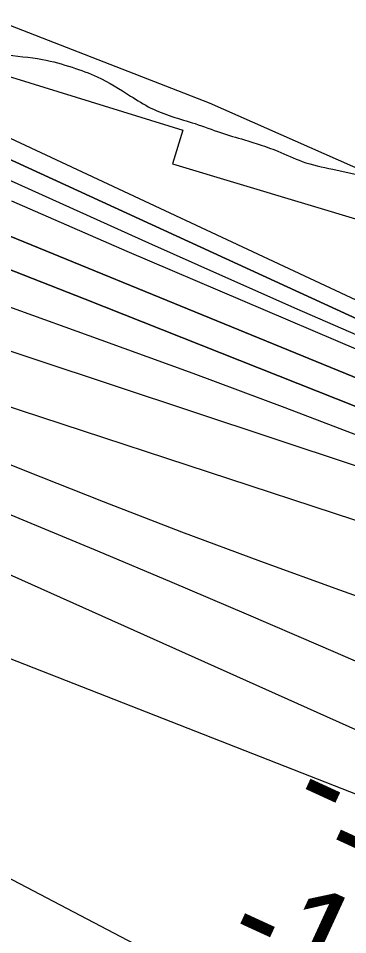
# Model space of a CAD drawing. Extents: x 3855477 to 3893699, y 299188 to 325115.
# Drawn here: x 3885003 to 3885223, y 318530 to 319143 of the extents above; entities that cross this region are included whole.
import ezdxf

# ---------------------------------------------------------------- set-up
doc = ezdxf.new("R2010")
doc.units = 0
for name, color, linetype in [('V-RIVR-EDGE', 7, 'Continuous'), ('V-RIVR-RANG', 7, 'Continuous'), ('V-RRAP-FSHR', 7, 'Continuous'), ('V-RRAP-RVMT', 7, 'Continuous'), ('V-TOPO-DPTH', 7, 'Continuous'), ('V-TOPO-MAJR', 7, 'Continuous'), ('V-TOPO-MINR', 7, 'Continuous')]:
    doc.layers.add(name, color=color, linetype=linetype)

msp = doc.modelspace()

# ---------------------------------------------------------------- linework, layer by layer
at = {"layer": 'V-RIVR-EDGE'}
msp.add_spline([(3882913.07, 320040.06), (3882915.62, 320023.31), (3882920.75, 320004.57), (3882925.91, 319994.19), (3882938.63, 319980.21), (3882958.1, 319959.44), (3882969.63, 319947.06), (3882988.69, 319921.11), (3882997.83, 319910.32), (3883016.92, 319894.33), (3883040.79, 319875.15), (3883065.46, 319858.35), (3883074.21, 319851.15), (3883076.99, 319846.76), (3883076.17, 319838.39), (3883079.35, 319835.99), (3883089.7, 319829.59), (3883100.85, 319827.57), (3883118.38, 319827.13), (3883127.15, 319826.31), (3883136.71, 319823.5), (3883150.24, 319817.88), (3883163.79, 319815.46), (3883172.55, 319812.25), (3883186.87, 319803.45), (3883203.98, 319792.64), (3883220.31, 319786.63), (3883247, 319780.98), (3883267.7, 319771.76), (3883286.41, 319765.34), (3883334.2, 319752.07), (3883358.49, 319742.84), (3883374.02, 319734.83), (3883397.11, 319726.41), (3883413.05, 319725.17), (3883429.78, 319723.94), (3883441.34, 319723.11), (3883453.29, 319720.69), (3883466.02, 319713.09), (3883479.95, 319705.08), (3883489.91, 319704.26), (3883527.34, 319690.22), (3883553.21, 319677), (3883567.55, 319671.39), (3883604.17, 319654.96), (3883613.73, 319653.34), (3883624.49, 319652.91), (3883634.45, 319650.1), (3883661.52, 319638.48), (3883676.25, 319631.27), (3883688.98, 319621.67), (3883706.1, 319614.45), (3883729.19, 319605.63), (3883766.61, 319588.4), (3883795.68, 319577.97), (3883823.95, 319569.53), (3883888.45, 319543.06), (3883936.22, 319521.82), (3883952.94, 319515.8), (3884165.99, 319447.53), (3884193.47, 319441.08), (3884330.86, 319398.5), (3884355.55, 319389.67), (3884375.06, 319382.05), (3884570.17, 319313.42), (3884589.68, 319305.4), (3884662.93, 319270.94), (3884854.78, 319175.22), (3884883.03, 319156.42), (3884897.36, 319146.82), (3884909.7, 319140.41), (3884939.96, 319128.78), (3884943.14, 319128.77), (3884951.91, 319128.75), (3884958.28, 319127.14), (3884973.81, 319120.72), (3884980.98, 319119.91), (3884992.54, 319118.68), (3885018.83, 319115.43), (3885038.75, 319110.2), (3885055.47, 319103.78), (3885077.75, 319090.97), (3885091.29, 319082.97), (3885105.22, 319077.36), (3885120.75, 319072.53), (3885137.87, 319066.51), (3885153.8, 319061.69), (3885176.1, 319054.07), (3885192.42, 319047.25), (3885212.74, 319042.02), (3885236.64, 319036.38), (3885260.93, 319028.75), (3885280.84, 319023.52), (3885320.26, 319009.47), (3885333.41, 319006.65), (3885341.78, 319010.61), (3885348.96, 319010.6), (3885360.91, 319007.38), (3885367.27, 319002.18), (3885375.21, 318990.6), (3885390.72, 318976.62), (3885409.81, 318961.03), (3885442.04, 318941.02), (3885463.54, 318930.61), (3885519.64, 318891.41), (3885550.26, 318866.63), (3885563.39, 318858.22), (3885583.3, 318852.6), (3885601.22, 318845.78), (3885609.58, 318839.78), (3885620.71, 318828.19), (3885637.42, 318818.19), (3885654.54, 318810.97), (3885670.48, 318809.34), (3885686.02, 318808.9), (3885702.35, 318805.27), (3885731.82, 318796.03), (3885773.22, 318778.8), (3885814.64, 318765.54), (3885852.09, 318760.27), (3885861.25, 318759.85), (3885864.85, 318764.62), (3885869.63, 318765.01), (3885880.79, 318764.98), (3885903.1, 318760.94), (3885937.76, 318754.08), (3885959.28, 318753.23), (3885985.97, 318749.97), (3886007.49, 318748.72), (3886012.67, 318748.71), (3886021.02, 318743.51), (3886024.61, 318743.5), (3886036.97, 318744.27), (3886045.74, 318744.25), (3886058.49, 318742.62), (3886070.03, 318737.81), (3886081.98, 318736.58), (3886104.29, 318732.54), (3886127, 318728.5), (3886153.69, 318723.65), (3886184.76, 318716.8), (3886220.6, 318705.55), (3886238.12, 318702.32), (3886252.87, 318700.69), (3886283.53, 318690.25), (3886299.85, 318684.24), (3886315.4, 318684.2), (3886332.93, 318683.76), (3886350.45, 318679.33), (3886367.98, 318674.1), (3886377.54, 318674.88), (3886395.08, 318673.24), (3886413.41, 318672), (3886429.73, 318666.78), (3886442.46, 318658.38), (3886451.22, 318653.57), (3886461.17, 318649.56), (3886487.46, 318641.93), (3886521.71, 318631.88), (3886548.79, 318623.04), (3886589.41, 318610.59), (3886599.37, 318610.16), (3886610.52, 318606.15), (3886629.62, 318593.75), (3886639.95, 318584.16), (3886659.06, 318574.95), (3886680.55, 318563.73), (3886701.66, 318556.11), (3886720.37, 318549.29), (3886735.5, 318541.28), (3886747.05, 318538.06), (3886762.98, 318535.23), (3886783.28, 318525.62), (3886805.58, 318518.39), (3886818.33, 318514.77), (3886870.9, 318500.69), (3886884.85, 318500.66), (3886895.21, 318500.63), (3886902.37, 318496.23), (3886910.34, 318494.22), (3886931.84, 318488.59), (3886964.9, 318480.53), (3886991.19, 318474.09), (3886999.96, 318474.07), (3887005.54, 318476.05), (3887011.13, 318481.22), (3887013.93, 318481.61), (3887016.31, 318480.41), (3887017.5, 318474.82), (3887019.08, 318470.84), (3887027.44, 318468.02), (3887043.37, 318462.8), (3887054.52, 318458.39), (3887069.66, 318455.96), (3887077.22, 318453.95), (3887087.58, 318450.74), (3887101.92, 318446.72), (3887154.86, 318424.27), (3887167.61, 318420.65), (3887188.32, 318414.62), (3887203.44, 318407.41), (3887217.38, 318402.2), (3887228.13, 318399.38), (3887240.08, 318394.17), (3887254.8, 318385.36), (3887275.5, 318376.55), (3887283.06, 318370.55), (3887288.63, 318366.15), (3887293.81, 318366.14), (3887302.57, 318364.52), (3887320.89, 318356.11), (3887334.82, 318348.9), (3887347.56, 318344.88), (3887367.07, 318337.66), (3887387.36, 318324.86), (3887405.68, 318317.64), (3887416.03, 318315.62), (3887424, 318315.2), (3887432.36, 318310.4), (3887439.92, 318306), (3887457.84, 318300.37), (3887483.72, 318289.55), (3887497.26, 318286.33), (3887517.96, 318277.11), (3887536.28, 318269.09), (3887554.6, 318263.47), (3887566.94, 318261.05), (3887592.03, 318252.62), (3887630.66, 318239.77), (3887658.93, 318229.73), (3887684.82, 318222.5), (3887705.92, 318216.86), (3887729.42, 318208.84), (3887756.1, 318199.6), (3887774.81, 318191.98), (3887794.32, 318183.97), (3887813.43, 318177.94), (3887834.53, 318168.72), (3887845.28, 318163.12), (3887852.04, 318156.72), (3887853.62, 318153.13), (3887859.19, 318148.34), (3887867.55, 318142.74), (3887873.92, 318140.73), (3887888.65, 318136.31), (3887904.19, 318132.68), (3887912.95, 318129.07), (3887924.5, 318126.65), (3887934.06, 318127.03), (3887939.24, 318126.62), (3887957.56, 318119.8), (3887971.5, 318115.78), (3887987.43, 318111.35), (3888004.95, 318104.93), (3888020.48, 318101.71), (3888032.43, 318098.49), (3888062.28, 318083.27), (3888089.35, 318070.85), (3888114.83, 318059.23), (3888138.32, 318051.2), (3888172.17, 318040.36), (3888205.22, 318029.12), (3888225.54, 318024.28), (3888240.66, 318017.87), (3888260.96, 318005.46), (3888270.51, 317999.06), (3888283.25, 317993.05), (3888296.78, 317985.85), (3888310.72, 317981.83), (3888328.24, 317977), (3888351.34, 317970.57), (3888385.2, 317962.91), (3888403.91, 317956.89), (3888426.21, 317947.67), (3888456.86, 317934.44), (3888480.34, 317921.63), (3888501.05, 317912.81), (3888524.54, 317903.58), (3888535.69, 317900.37), (3888548.83, 317894.36), (3888572.72, 317886.73), (3888589.44, 317880.31), (3888622.09, 317867.87), (3888643.59, 317858.65), (3888662.69, 317846.65), (3888675.03, 317839.84), (3888693.74, 317831.83), (3888718.42, 317821.41), (3888732.76, 317816.59), (3888741.11, 317810.59), (3888752.26, 317808.17), (3888769.39, 317803.34), (3888782.92, 317796.93), (3888796.05, 317787.34), (3888809.18, 317778.14), (3888821.52, 317772.13), (3888833.87, 317768.91), (3888876.07, 317752.47), (3888901.55, 317743.64), (3888917.88, 317736.42), (3888936.19, 317728.41), (3888954.89, 317717.2), (3888975.6, 317709.18), (3888995.91, 317704.35), (3889006.66, 317698.74), (3889030.14, 317685.93), (3889058.39, 317669.52), (3889086.65, 317654.7), (3889114.52, 317640.69), (3889137.61, 317630.67), (3889158.31, 317621.45), (3889182.2, 317611.82), (3889201.3, 317602.61), (3889223.19, 317589.8), (3889248.68, 317581.37), (3889266.99, 317574.95), (3889284.91, 317567.33), (3889318.74, 317550.51), (3889342.24, 317543.68), (3889366.53, 317536.05), (3889375.29, 317532.84), (3889379.27, 317530.04), (3889383.64, 317525.24), (3889392.8, 317522.03), (3889413.1, 317513.61), (3889433.81, 317506.79), (3889450.93, 317497.98), (3889480.78, 317481.96), (3889501.08, 317472.74), (3889535.73, 317462.3), (3889554.43, 317453.08), (3889589.06, 317435.86), (3889622.89, 317417.05), (3889642, 317409.83), (3889673.05, 317391.82), (3889721.6, 317364.59), (3889737.12, 317353.8), (3889772.53, 317332.98), (3889784.87, 317326.18), (3889810.73, 317308.18), (3889827.85, 317302.56), (3889858.1, 317286.54), (3889879.99, 317274.53), (3889894.73, 317269.32), (3889918.2, 317253.71), (3889950.03, 317230.12), (3889967.52, 317212.94), (3889983.02, 317195.77), (3890012.06, 317173.78), (3890105.95, 317108.58), (3890125.44, 317093.79), (3890144.94, 317082.58), (3890167.64, 317074.95), (3890186.35, 317064.94), (3890221.77, 317046.92), (3890257.99, 317025.31), (3890331.22, 316987.67), (3890369.83, 316967.65), (3890390.93, 316957.63), (3890407.64, 316945.63), (3890422.75, 316932.04), (3890429.51, 316927.25), (3890449.01, 316914.05), (3890471.7, 316903.63), (3890490.01, 316896.41), (3890499.96, 316888.01), (3890521.03, 316869.23), (3890534.96, 316861.62), (3890551.28, 316852.82), (3890573.17, 316840.01), (3890585.89, 316827.22), (3890608.17, 316813.62), (3890639.21, 316793.62), (3890667.46, 316774.42), (3890678.59, 316764.43), (3890688.53, 316754.44), (3890700.87, 316746.84), (3890712.81, 316743.22), (3890739.5, 316735.18), (3890774.52, 316714.77), (3890820.28, 316686.76), (3890859.27, 316660.76), (3890897.07, 316634.76), (3890934.87, 316609.56), (3890937.66, 316609.55), (3890950.8, 316605.93), (3890969.5, 316592.34), (3890995.35, 316573.54), (3891054.64, 316535.14), (3891075.74, 316526.32), (3891110.75, 316503.11), (3891142.19, 316482.71), (3891182.78, 316458.7), (3891207.05, 316441.9), (3891221.78, 316435.89), (3891228.94, 316432.28), (3891244.86, 316421.88), (3891276.68, 316396.29), (3891289.02, 316391.08), (3891298.17, 316384.68), (3891322.84, 316368.28), (3891339.94, 316353.89), (3891357.06, 316344.68), (3891370.59, 316337.08), (3891398.44, 316318.28), (3891409.82, 316310.65)], degree=3, dxfattribs=at)
at = {"layer": 'V-RRAP-FSHR'}
msp.add_lwpolyline([(3881564.99, 320168.46), (3882290.98, 320136.72), (3882577.49, 320103.12), (3882856.66, 320036.35), (3883056.04, 319933.58), (3883261.47, 319808.51), (3883906.09, 319563.49), (3885130.13, 319086.36), (3885457.8, 318941.62), (3885790.86, 318826.85), (3886046.53, 318776.2), (3886299.61, 318727.08), (3886656.22, 318620.28), (3887457.69, 318350.27), (3888209.07, 318088.36), (3889125.14, 317701.45), (3889947.72, 317302.4), (3889966.68, 317265.01)], dxfattribs=at)
at = {"layer": 'V-RRAP-RVMT'}
for p, q in [((3884977.79, 319109.95), (3885112.53, 319068.05)), ((3885112.53, 319068.05), (3885105.72, 319045.65)), ((3885105.72, 319045.65), (3885240.12, 319005.23))]:
    msp.add_line(p, q, dxfattribs=at)
at = {"layer": 'V-TOPO-DPTH'}
for points in [[(3885356.74, 318884.95), (3885340.75, 318891.85), (3885315.44, 318902.88), (3885290.2, 318914.03), (3885265.03, 318925.35), (3885239.91, 318936.8), (3884819.41, 319130.22), (3884791.72, 319142.72), (3884763.93, 319154.97), (3884735.97, 319166.84), (3884707.9, 319178.46), (3884208.53, 319381.05), (3884163.98, 319398.9)], [(3884819.41, 319130.22), (3885239.91, 318936.8), (3885265.03, 318925.35), (3885290.2, 318914.03), (3885315.44, 318902.88), (3885340.75, 318891.85), (3885383.16, 318873.54), (3885387.31, 318871.78), (3885391.47, 318870.07), (3885395.66, 318868.42), (3885399.86, 318866.81), (3885421.03, 318858.87), (3885428.89, 318856.09), (3885436.81, 318853.53), (3885444.83, 318851.27), (3885452.91, 318849.22), (3885461.07, 318847.59), (3886112.66, 318713.38), (3886139.13, 318704.15), (3886165.62, 318695.02), (3886192.16, 318686.04), (3886218.74, 318677.15), (3886360.46, 318630.17), (3886458, 318598.12)], [(3884796.14, 319079.6), (3885340.51, 318856.65), (3885359.35, 318849.03), (3885378.24, 318841.53), (3885397.2, 318834.19), (3885416.2, 318826.97), (3885497.5, 318796.48), (3885540.13, 318781.21), (3885583.04, 318766.77), (3885626.34, 318753.61), (3885669.92, 318741.28), (3885691.37, 318735.56), (3885724.52, 318727.13), (3886070.4, 318640.09), (3886100.8, 318630.96), (3886131.17, 318621.72), (3886161.49, 318612.33), (3886191.78, 318602.84), (3886247.23, 318585.31), (3886305.22, 318566.99), (3886363.23, 318548.71), (3886421.25, 318530.48)], [(3886421.25, 318530.48), (3886363.23, 318548.71), (3886305.22, 318566.99), (3886247.23, 318585.31), (3886191.78, 318602.84), (3886161.49, 318612.33), (3886131.17, 318621.72), (3886100.8, 318630.96), (3886070.4, 318640.09), (3885724.52, 318727.13), (3885691.37, 318735.56), (3885669.92, 318741.28), (3885626.34, 318753.61), (3885583.04, 318766.77), (3885540.13, 318781.21), (3885497.5, 318796.48), (3885416.2, 318826.97), (3885397.2, 318834.19), (3885378.24, 318841.53), (3885359.35, 318849.03), (3885340.51, 318856.65), (3884796.14, 319079.6)], [(3886108.99, 318656.82), (3885582.68, 318790.95), (3885558.24, 318796.66), (3885534, 318803.15), (3885509.94, 318810.2), (3885486.13, 318818.06), (3885462.49, 318826.47), (3885408.03, 318846.89), (3885396.43, 318851.32), (3885384.87, 318855.84), (3885373.37, 318860.51), (3885361.91, 318865.27), (3885229.96, 318921.04), (3885152.63, 318953.95), (3885075.41, 318987.11), (3884998.36, 319020.65)], [(3886108.99, 318656.82), (3885582.68, 318790.95), (3885558.24, 318796.66), (3885534, 318803.15), (3885509.94, 318810.2), (3885486.13, 318818.06), (3885462.49, 318826.47), (3885408.03, 318846.89), (3885396.43, 318851.32), (3885384.87, 318855.84), (3885373.37, 318860.51), (3885361.91, 318865.27), (3885229.96, 318921.04), (3885152.63, 318953.95), (3885075.41, 318987.11), (3884998.36, 319020.65)], [(3884994.59, 318975.9), (3885047.41, 318955.13), (3885318.65, 318847.57), (3885345.05, 318837.2), (3885371.48, 318826.93), (3885397.97, 318816.81), (3885424.51, 318806.79), (3885523.68, 318769.69), (3885589.71, 318745.9), (3885656.09, 318723.19)], [(3885656.09, 318723.19), (3885589.71, 318745.9), (3885523.68, 318769.69), (3885424.51, 318806.79), (3885397.97, 318816.81), (3885371.48, 318826.93), (3885345.05, 318837.2), (3885318.65, 318847.57), (3885047.41, 318955.13), (3884994.59, 318975.9)]]:
    msp.add_lwpolyline(points, dxfattribs=at)
at = {"layer": 'V-TOPO-MAJR'}
for points in [[(3885729.69, 318678.8), (3885637.96, 318710.77), (3885546.62, 318743.89), (3885432.96, 318786.32), (3885398.76, 318799.14), (3885364.6, 318812.05), (3885330.48, 318825.06), (3885296.38, 318838.15), (3885242.24, 318859.05), (3885180.99, 318882.39), (3885119.62, 318905.37), (3885058.05, 318927.82), (3884996.35, 318949.92)], [(3886755.54, 318078.19), (3886226.27, 318305.35), (3886192.37, 318319.8), (3886158.43, 318334.16), (3886124.43, 318348.36), (3886090.38, 318362.45), (3886029.25, 318387.59), (3886025.72, 318389.01), (3886022.18, 318390.39), (3886018.62, 318391.7), (3886015.04, 318392.98), (3886000.78, 318397.94), (3885994.39, 318400.07), (3885987.96, 318402.07), (3885981.48, 318403.9), (3885974.97, 318405.61), (3885968.43, 318407.24), (3885341.71, 318618.08), (3885313.74, 318629.91), (3885285.83, 318641.87), (3885258.01, 318654.04), (3885230.25, 318666.36), (3884730.41, 318890.34)]]:
    msp.add_lwpolyline(points, dxfattribs=at)
at = {"layer": 'V-TOPO-MINR'}
for points in [[(3886434.35, 318626.4), (3886369.63, 318648.62), (3886305.06, 318671.29), (3886205.47, 318706.86), (3886190.84, 318712.15), (3886176.23, 318717.52), (3886161.66, 318723), (3886147.12, 318728.56), (3885405.95, 318874.53), (3885404.03, 318874.42), (3885400.25, 318875.16), (3885398.41, 318875.78), (3885395.26, 318876.96), (3885394.25, 318877.37), (3885393.75, 318877.59), (3885388.84, 318879.72), (3885385.88, 318881.02), (3885382.94, 318882.34), (3885380, 318883.68), (3885377.08, 318885.03), (3884838.22, 319136.99)], [(3886458, 318598.12), (3886360.46, 318630.17), (3886218.74, 318677.15), (3886192.16, 318686.04), (3886165.62, 318695.02), (3886139.13, 318704.15), (3886112.66, 318713.38), (3885461.07, 318847.59), (3885452.91, 318849.22), (3885444.83, 318851.27), (3885436.81, 318853.53), (3885428.89, 318856.09), (3885421.03, 318858.87), (3885399.86, 318866.81), (3885395.66, 318868.42), (3885391.47, 318870.07), (3885387.31, 318871.78), (3885383.16, 318873.54), (3885340.75, 318891.85), (3885315.44, 318902.88), (3885290.2, 318914.03), (3885265.03, 318925.35), (3885239.91, 318936.8), (3884819.41, 319130.22)], [(3886043.37, 318697.33), (3885536.87, 318816.58), (3885520.85, 318819.71), (3885504.89, 318823.24), (3885489.08, 318827.36), (3885473.39, 318831.87), (3885457.87, 318836.95), (3885442.46, 318842.4), (3885403.94, 318856.85), (3885396.04, 318859.87), (3885388.17, 318862.96), (3885380.35, 318866.17), (3885372.55, 318869.44), (3885288.43, 318905.4), (3885238.66, 318926.86), (3885188.97, 318948.52), (3885139.42, 318970.48), (3885089.96, 318992.63), (3884800.53, 319123.32)], [(3886421.25, 318530.48), (3886363.23, 318548.71), (3886305.22, 318566.99), (3886247.23, 318585.31), (3886191.78, 318602.84), (3886161.49, 318612.33), (3886131.17, 318621.72), (3886100.8, 318630.96), (3886070.4, 318640.09), (3885724.52, 318727.13), (3885691.37, 318735.56), (3885669.92, 318741.28), (3885626.34, 318753.61), (3885583.04, 318766.77), (3885540.13, 318781.21), (3885497.5, 318796.48), (3885416.2, 318826.97), (3885397.2, 318834.19), (3885378.24, 318841.53), (3885359.35, 318849.03), (3885340.51, 318856.65), (3884796.14, 319079.6)], [(3886108.99, 318656.82), (3885582.68, 318790.95), (3885558.24, 318796.66), (3885534, 318803.15), (3885509.94, 318810.2), (3885486.13, 318818.06), (3885462.49, 318826.47), (3885408.03, 318846.89), (3885396.43, 318851.32), (3885384.87, 318855.84), (3885373.37, 318860.51), (3885361.91, 318865.27), (3885229.96, 318921.04), (3885152.63, 318953.95), (3885075.41, 318987.11), (3884998.36, 319020.65)], [(3885680.27, 318674.56), (3885367.16, 318793.09), (3885362.34, 318794.91), (3885357.53, 318796.73), (3885352.71, 318798.55), (3885347.89, 318800.37), (3885314.09, 318813.09), (3885292.33, 318821.14), (3885270.5, 318829.02), (3885248.59, 318836.64), (3885226.61, 318844.08), (3884746.57, 319003.5)], [(3885656.09, 318723.19), (3885589.71, 318745.9), (3885523.68, 318769.69), (3885424.51, 318806.79), (3885397.97, 318816.81), (3885371.48, 318826.93), (3885345.05, 318837.2), (3885318.65, 318847.57), (3885047.41, 318955.13), (3884994.59, 318975.9)], [(3884720.77, 318955.59), (3885006.97, 318840.48), (3885059.29, 318819.8), (3885111.77, 318799.54), (3885164.48, 318779.9), (3885217.35, 318760.68), (3885256.38, 318746.76), (3885289.92, 318735.01), (3885323.55, 318723.52), (3885357.31, 318712.42), (3885391.16, 318701.58), (3885464.6, 318678.52), (3885535.22, 318656.32), (3885605.84, 318634.09), (3885676.45, 318611.83)], [(3884701.39, 318934.11), (3885005.78, 318807.59), (3885055.59, 318786.77), (3885105.34, 318765.81), (3885155, 318744.64), (3885204.6, 318723.33), (3885287.4, 318687.56), (3885295.56, 318684.04), (3885303.74, 318680.55), (3885311.93, 318677.09), (3885320.13, 318673.64), (3885358.59, 318657.56), (3885386.16, 318646.48), (3885413.93, 318635.94), (3885442, 318626.2), (3885470.25, 318616.99), (3885477.06, 318614.88), (3885508.89, 318605.07), (3885540.74, 318595.36), (3885572.63, 318585.76), (3885604.55, 318576.25), (3885667.08, 318557.76)], [(3885830.33, 318595.08), (3885635.56, 318667.46), (3885600.52, 318680.41), (3885565.45, 318693.28), (3885530.34, 318706.03), (3885495.2, 318718.7), (3885464.41, 318729.74), (3885444.6, 318736.71), (3885424.72, 318743.5), (3885404.76, 318750.03), (3885384.75, 318756.4), (3885364.12, 318762.81), (3885354.38, 318765.86), (3885344.65, 318768.94), (3885334.94, 318772.07), (3885325.23, 318775.23), (3884934.04, 318903.68)], [(3885679.25, 318328.71), (3885603.51, 318387.18), (3885554.97, 318423.58), (3885505.79, 318459.05), (3885455.64, 318493.14), (3885404.85, 318526.31), (3885317.58, 318581.58), (3885309.86, 318586.28), (3885302.04, 318590.81), (3885294.06, 318595.06), (3885285.99, 318599.12), (3885270.77, 318606.47), (3885269.14, 318607.23), (3885268.6, 318607.47), (3885260.09, 318611.21), (3885255.28, 318613.29), (3885250.45, 318615.33), (3885245.6, 318617.32), (3885240.73, 318619.26), (3884665.24, 318844.9)], [(3885165.83, 318479.05), (3884994.79, 318568.84)]]:
    msp.add_lwpolyline(points, dxfattribs=at)

# ---------------------------------------------------------------- texts
at = {"layer": 'V-RIVR-RANG'}
for s, p in [('-110', (3885181.86, 318609.18)), ('-117', (3885138.17, 318519.21))]:
    msp.add_text(s, height=67, rotation=335.30294, dxfattribs=at).set_placement(p)

doc.saveas('drawing.dxf')
